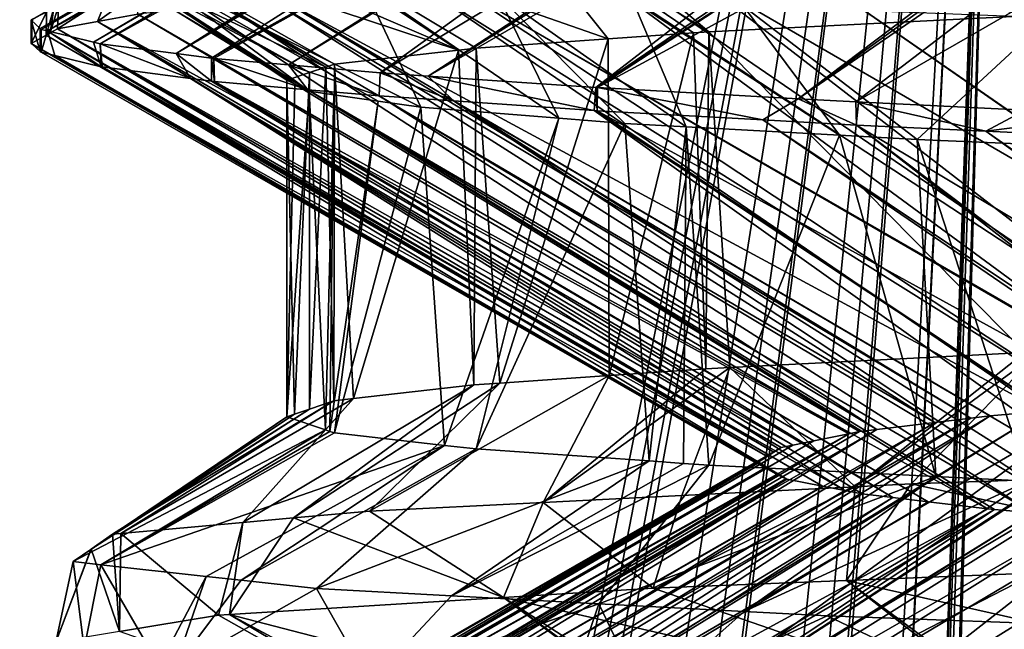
# Model space of a CAD drawing. Extents: x 0 to 200, y 18 to 95.
# Tile 385 of 491: x 164.48 to 166.59, y 62.66 to 63.97. Entities that reach past the tile are written whole.
import ezdxf

# ---------------------------------------------------------------- set-up
doc = ezdxf.new("R2010")
doc.units = 0

msp = doc.modelspace()

# ---------------------------------------------------------------- linework, layer by layer
for points in [[(163.973587, 67.22702, 35.617851), (166.630402, 67.22702, 33.419941), (164.112213, 53.783276, 35.475208)], [(166.630402, 67.22702, 58.580059), (163.973587, 67.22702, 56.382149), (163.976379, 54.025875, 56.380283)], [(166.630402, 67.22702, 58.580059), (163.976379, 54.025875, 56.380283), (164.042648, 53.911434, 56.453667)], [(166.630402, 67.22702, 58.580059), (164.042648, 53.911434, 56.453667), (164.41655, 53.176067, 56.815346)], [(164.112213, 53.783276, 35.475208), (166.630402, 67.22702, 33.419941), (164.147827, 53.712532, 35.441036)], [(164.147827, 53.712532, 35.441036), (166.630402, 67.22702, 33.419941), (164.587189, 52.83997, 35.019547)], [(166.630402, 67.22702, 58.580059), (164.41655, 53.176067, 56.815346), (164.587357, 52.840126, 56.980572)], [(164.587189, 52.83997, 35.019547), (166.630402, 67.22702, 33.419941), (164.726852, 52.562599, 34.885563)], [(166.630402, 67.22702, 58.580059), (164.587357, 52.840126, 56.980572), (164.709015, 52.600861, 57.098251)], [(166.630402, 67.22702, 58.580059), (164.709015, 52.600861, 57.098251), (165.202286, 51.416218, 57.523258)], [(164.726852, 52.562599, 34.885563), (166.630402, 67.22702, 33.419941), (165.046982, 51.787502, 34.610683)], [(165.046982, 51.787502, 34.610683), (166.630402, 67.22702, 33.419941), (165.33699, 51.085342, 34.361671)], [(166.630402, 67.22702, 58.580059), (165.202286, 51.416218, 57.523258), (165.316116, 51.142853, 57.62133)], [(166.630402, 67.22702, 58.580059), (165.316116, 51.142853, 57.62133), (165.737183, 49.76878, 57.952652)], [(165.33699, 51.085342, 34.361671), (166.630402, 67.22702, 33.419941), (165.666641, 50.003578, 34.10268)], [(165.666641, 50.003578, 34.10268), (166.630402, 67.22702, 33.419941), (165.733704, 49.783482, 34.049988)], [(165.733704, 49.783482, 34.049988), (166.630402, 67.22702, 33.419941), (165.978714, 48.472103, 33.868004)], [(166.630402, 67.22702, 58.580059), (165.737183, 49.76878, 57.952652), (165.972275, 48.522724, 58.127316)], [(166.630402, 67.22702, 58.580059), (165.972275, 48.522724, 58.127316), (166.008438, 47.953285, 58.153435)], [(165.978714, 48.472103, 33.868004), (166.630402, 67.22702, 33.419941), (165.990051, 48.293362, 33.859814)], [(165.990051, 48.293362, 33.859814), (166.630402, 67.22702, 33.419941), (166.046906, 47.396919, 33.81876)], [(166.630402, 67.22702, 58.580059), (166.008438, 47.953285, 58.153435), (166.055557, 47.210915, 58.187492)], [(166.046906, 47.396919, 33.81876), (166.630402, 67.22702, 33.419941), (166.055511, 47.261219, 33.812542)], [(166.055511, 47.261219, 33.812542), (166.630402, 67.22702, 33.419941), (166.630402, 22.227015, 33.419941)], [(166.630402, 67.22702, 58.580059), (166.055557, 47.210915, 58.187492), (166.630402, 22.227015, 58.580059)], [(164.503113, 63.96917, 46.05801), (166.064987, 64.869255, 46.049557), (164.5, 63.967541, 46)], [(166.064987, 64.869255, 46.049557), (166.088623, 64.848686, 45.439514), (164.5, 63.967541, 46)], [(164.5, 63.967541, 46), (166.088623, 64.848686, 45.439514), (164.519608, 63.949631, 45.393703)], [(164.519608, 63.949631, 45.393703), (166.088623, 64.848686, 45.439514), (164.521744, 63.947666, 45.327229)], [(166.088623, 64.848686, 45.439514), (166.092819, 64.845032, 45.331261), (164.521744, 63.947666, 45.327229)], [(164.521744, 63.947666, 45.327229), (166.092819, 64.845032, 45.331261), (164.535309, 63.944355, 45.212238)], [(166.092819, 64.845032, 45.331261), (166.099457, 64.839249, 45.159748), (164.535309, 63.944355, 45.212238)], [(166.099457, 64.839249, 45.159748), (166.166946, 64.824387, 44.723915), (164.535309, 63.944355, 45.212238)], [(164.535309, 63.944355, 45.212238), (166.166946, 64.824387, 44.723915), (164.63446, 63.920147, 44.371189)], [(166.166946, 64.824387, 44.723915), (166.183105, 64.820824, 44.61945), (164.63446, 63.920147, 44.371189)], [(164.63446, 63.920147, 44.371189), (166.183105, 64.820824, 44.61945), (164.648895, 63.916622, 44.24868)], [(166.183105, 64.820824, 44.61945), (166.253326, 64.805351, 44.165977), (164.648895, 63.916622, 44.24868)], [(164.648895, 63.916622, 44.24868), (166.253326, 64.805351, 44.165977), (164.812042, 63.895691, 43.534859)], [(166.253326, 64.805351, 44.165977), (166.295746, 64.79998, 44.012287), (164.812042, 63.895691, 43.534859)], [(166.295746, 64.79998, 44.012287), (166.324371, 64.796356, 43.90863), (164.812042, 63.895691, 43.534859)], [(164.812042, 63.895691, 43.534859), (166.324371, 64.796356, 43.90863), (164.887573, 63.885998, 43.204376)], [(166.324371, 64.796356, 43.90863), (166.48851, 64.775566, 43.314095), (164.887573, 63.885998, 43.204376)], [(164.887573, 63.885998, 43.204376), (166.48851, 64.775566, 43.314095), (164.892807, 63.885326, 43.181427)], [(164.892807, 63.885326, 43.181427), (166.48851, 64.775566, 43.314095), (165.053253, 63.871235, 42.715153)], [(166.48851, 64.775566, 43.314095), (166.517654, 64.771881, 43.208553), (165.053253, 63.871235, 42.715153)], [(166.517654, 64.771881, 43.208553), (166.521667, 64.77137, 43.194038), (165.053253, 63.871235, 42.715153)], [(165.053253, 63.871235, 42.715153), (166.521667, 64.77137, 43.194038), (165.249985, 63.853954, 42.143391)], [(166.521667, 64.77137, 43.194038), (166.745346, 64.751259, 42.640816), (165.249985, 63.853954, 42.143391)], [(165.249985, 63.853954, 42.143391), (166.745346, 64.751259, 42.640816), (165.353775, 63.846947, 41.921124)], [(166.745346, 64.751259, 42.640816), (166.786453, 64.747566, 42.539165), (165.353775, 63.846947, 41.921124)], [(166.786453, 64.747566, 42.539165), (166.898209, 64.737518, 42.262768), (165.353775, 63.846947, 41.921124)], [(165.353775, 63.846947, 41.921124), (166.898209, 64.737518, 42.262768), (165.713623, 63.822651, 41.150864)], [(166.898209, 64.737518, 42.262768), (167.047302, 64.726952, 41.98708), (165.713623, 63.822651, 41.150864)], [(167.047302, 64.726952, 41.98708), (167.099518, 64.723251, 41.890526), (165.713623, 63.822651, 41.150864)], [(165.713623, 63.822651, 41.150864), (167.099518, 64.723251, 41.890526), (165.717056, 63.82246, 41.145149)], [(167.099518, 64.723251, 41.890526), (167.348816, 64.705589, 41.429527), (165.717056, 63.82246, 41.145149)], [(165.717056, 63.82246, 41.145149), (167.348816, 64.705589, 41.429527), (166.148682, 63.798542, 40.428158)], [(167.348816, 64.705589, 41.429527), (167.398514, 64.70266, 41.358143), (166.148682, 63.798542, 40.428158)], [(167.398514, 64.70266, 41.358143), (167.458298, 64.699135, 41.272274), (166.148682, 63.798542, 40.428158)], [(166.148682, 63.798542, 40.428158), (167.458298, 64.699135, 41.272274), (166.272552, 63.791676, 40.222378)], [(167.458298, 64.699135, 41.272274), (167.810486, 64.67836, 40.766434), (166.272552, 63.791676, 40.222378)], [(166.272552, 63.791676, 40.222378), (167.810486, 64.67836, 40.766434), (166.636505, 63.774441, 39.741608)], [(165.499649, 64.228546, 50.214439), (165.608658, 64.236259, 50.526142), (165.956329, 63.942089, 50.105122)], [(165.608658, 64.236259, 50.526142), (166.637482, 63.976467, 51.331367), (165.956329, 63.942089, 50.105122)], [(164.981323, 64.191872, 48.732319), (165.499649, 64.228546, 50.214439), (165.739944, 63.927124, 49.534016)], [(165.499649, 64.228546, 50.214439), (165.923752, 63.939838, 50.01915), (165.739944, 63.927124, 49.534016)], [(165.499649, 64.228546, 50.214439), (165.956329, 63.942089, 50.105122), (165.923752, 63.939838, 50.01915)], [(164.653961, 64.155304, 47.208359), (164.779236, 64.177574, 48.154453), (165.418732, 63.903233, 48.615089)], [(164.779236, 64.177574, 48.154453), (164.981323, 64.191872, 48.732319), (165.418732, 63.903233, 48.615089)], [(164.981323, 64.191872, 48.732319), (165.456345, 63.907509, 48.785465), (165.418732, 63.903233, 48.615089)], [(164.981323, 64.191872, 48.732319), (165.739944, 63.927124, 49.534016), (165.456345, 63.907509, 48.785465)], [(164.566315, 64.139725, 46.546535), (164.653961, 64.155304, 47.208359), (165.133591, 63.866657, 47.152447)], [(164.653961, 64.155304, 47.208359), (165.152054, 63.87291, 47.407032), (165.133591, 63.866657, 47.152447)], [(164.653961, 64.155304, 47.208359), (165.418732, 63.903233, 48.615089), (165.152054, 63.87291, 47.407032)], [(164.628082, 64.118729, 45.649105), (164.566315, 64.139725, 46.546535), (165.098526, 63.854778, 46.66909)], [(164.566315, 64.139725, 46.546535), (165.133591, 63.866657, 47.152447), (165.098526, 63.854778, 46.66909)], [(164.628082, 64.118729, 45.649105), (165.066666, 63.830051, 45.662075), (165.097351, 63.8148, 45.040138)], [(164.73584, 64.082092, 44.083313), (164.628082, 64.118729, 45.649105), (165.097351, 63.8148, 45.040138)], [(164.628082, 64.118729, 45.649105), (165.049988, 63.838341, 46), (165.066666, 63.830051, 45.662075)], [(164.628082, 64.118729, 45.649105), (165.098526, 63.854778, 46.66909), (165.049988, 63.838341, 46)], [(166.633606, 64.110359, 52.263393), (166.514603, 64.105011, 52.118961), (167.634186, 63.196507, 50.983791)], [(166.514603, 64.105011, 52.118961), (166.149658, 64.08606, 51.565876), (167.449417, 63.185921, 50.72971)], [(167.634186, 63.196507, 50.983791), (166.514603, 64.105011, 52.118961), (167.449417, 63.185921, 50.72971)], [(164.73584, 64.082092, 44.083313), (165.150864, 63.807095, 44.730385), (165.24588, 63.793419, 44.180386)], [(164.736053, 64.082016, 44.080204), (164.73584, 64.082092, 44.083313), (165.24588, 63.793419, 44.180386)], [(164.73584, 64.082092, 44.083313), (165.097351, 63.8148, 45.040138), (165.150864, 63.807095, 44.730385)], [(164.736053, 64.082016, 44.080204), (165.24588, 63.793419, 44.180386), (165.337646, 63.780205, 43.64912)], [(165.213074, 64.045464, 42.589596), (164.736053, 64.082016, 44.080204), (165.337646, 63.780205, 43.64912)], [(165.911758, 64.0737, 51.205315), (165.772095, 64.064995, 50.934769), (167.093185, 63.161507, 50.099258)], [(166.149658, 64.08606, 51.565876), (165.911758, 64.0737, 51.205315), (167.445847, 63.185715, 50.724785)], [(167.445847, 63.185715, 50.724785), (165.911758, 64.0737, 51.205315), (167.093185, 63.161507, 50.099258)], [(167.449417, 63.185921, 50.72971), (166.149658, 64.08606, 51.565876), (167.445847, 63.185715, 50.724785)], [(165.213074, 64.045464, 42.589596), (165.337646, 63.780205, 43.64912), (165.634445, 63.756798, 42.74131)], [(165.502365, 64.0233, 41.685604), (165.213074, 64.045464, 42.589596), (165.634445, 63.756798, 42.74131)], [(165.718536, 64.061653, 50.831024), (165.411194, 64.042496, 50.235703), (166.956284, 63.152111, 49.856426)], [(165.772095, 64.064995, 50.934769), (165.718536, 64.061653, 50.831024), (167.093185, 63.161507, 50.099258)], [(167.093185, 63.161507, 50.099258), (165.718536, 64.061653, 50.831024), (166.956284, 63.152111, 49.856426)], [(164.729523, 63.980022, 48.163433), (164.73291, 64.029663, 48.179531), (164.64299, 63.964336, 47.621933)], [(164.73291, 64.029663, 48.179531), (164.663651, 64.017151, 47.747776), (164.64299, 63.964336, 47.621933)], [(165.344772, 64.037254, 50.064823), (165.036728, 64.012939, 49.272404), (166.675766, 63.127808, 49.192123)], [(165.411194, 64.042496, 50.235703), (165.344772, 64.037254, 50.064823), (166.782669, 63.137108, 49.446526)], [(166.782669, 63.137108, 49.446526), (165.344772, 64.037254, 50.064823), (166.675766, 63.127808, 49.192123)], [(166.951004, 63.151752, 49.847054), (165.411194, 64.042496, 50.235703), (166.782669, 63.137108, 49.446526)], [(166.956284, 63.152111, 49.856426), (165.411194, 64.042496, 50.235703), (166.951004, 63.151752, 49.847054)], [(164.64299, 63.964336, 47.621933), (164.663651, 64.017151, 47.747776), (164.557083, 63.948769, 47.084377)], [(164.663651, 64.017151, 47.747776), (164.559021, 63.998272, 47.095673), (164.557083, 63.948769, 47.084377)], [(165.016235, 64.011322, 49.219688), (164.914307, 64.000191, 48.844154), (166.4422, 63.103508, 48.511219)], [(165.036728, 64.012939, 49.272404), (165.016235, 64.011322, 49.219688), (166.519257, 63.112801, 48.775928)], [(166.519257, 63.112801, 48.775928), (165.016235, 64.011322, 49.219688), (166.4422, 63.103508, 48.511219)], [(166.560715, 63.117798, 48.918369), (165.036728, 64.012939, 49.272404), (166.519257, 63.112801, 48.775928)], [(166.675766, 63.127808, 49.192123), (165.036728, 64.012939, 49.272404), (166.560715, 63.117798, 48.918369)], [(165.793106, 64.008888, 41.140564), (165.502365, 64.0233, 41.685604), (165.908142, 63.738346, 42.04187)], [(165.502365, 64.0233, 41.685604), (165.776306, 63.745609, 42.307381), (165.908142, 63.738346, 42.04187)], [(165.502365, 64.0233, 41.685604), (165.634445, 63.756798, 42.74131), (165.776306, 63.745609, 42.307381)], [(165.793106, 64.008888, 41.140564), (165.908142, 63.738346, 42.04187), (166.237091, 63.720219, 41.379387)], [(166.031021, 63.997097, 40.694519), (165.793106, 64.008888, 41.140564), (166.237091, 63.720219, 41.379387)], [(164.532486, 63.935314, 46.617157), (164.533234, 63.984848, 46.617111), (164.5, 63.917542, 46)], [(164.533234, 63.984848, 46.617111), (164.503113, 63.96917, 46.05801), (164.5, 63.917542, 46)], [(164.541046, 63.939999, 46.779812), (164.548843, 63.99297, 46.9067), (164.532486, 63.935314, 46.617157)], [(164.548843, 63.99297, 46.9067), (164.533234, 63.984848, 46.617111), (164.532486, 63.935314, 46.617157)], [(164.557083, 63.948769, 47.084377), (164.559021, 63.998272, 47.095673), (164.541046, 63.939999, 46.779812)], [(164.559021, 63.998272, 47.095673), (164.548843, 63.99297, 46.9067), (164.541046, 63.939999, 46.779812)], [(164.808365, 63.988628, 48.453892), (164.729523, 63.980022, 48.163433), (166.280319, 63.083988, 47.955067)], [(164.914307, 64.000191, 48.844154), (164.808365, 63.988628, 48.453892), (166.317612, 63.088486, 48.083183)], [(166.317612, 63.088486, 48.083183), (164.808365, 63.988628, 48.453892), (166.280319, 63.083988, 47.955067)], [(166.4422, 63.103508, 48.511219), (164.914307, 64.000191, 48.844154), (166.317612, 63.088486, 48.083183)], [(166.031021, 63.997097, 40.694519), (166.237091, 63.720219, 41.379387), (166.404099, 63.711018, 41.043045)], [(166.687485, 63.972305, 39.859688), (166.031021, 63.997097, 40.694519), (166.404099, 63.711018, 41.043045)], [(164.503113, 63.96917, 46.05801), (164.5, 63.967541, 46), (164.5, 63.917542, 46)], [(164.5, 63.967541, 46), (164.519608, 63.949631, 45.393703), (164.519806, 63.900196, 45.393696)], [(164.502258, 63.915554, 45.930557), (164.5, 63.967541, 46), (164.519806, 63.900196, 45.393696)], [(164.5, 63.917542, 46), (164.5, 63.967541, 46), (164.502258, 63.915554, 45.930557)], [(164.64299, 63.964336, 47.621933), (164.557083, 63.948769, 47.084377), (166.136948, 63.055065, 47.109074)], [(164.729523, 63.980022, 48.163433), (164.64299, 63.964336, 47.621933), (166.257034, 63.079288, 47.817646)], [(166.18219, 63.06419, 47.376007), (164.64299, 63.964336, 47.621933), (166.136948, 63.055065, 47.109074)], [(166.257034, 63.079288, 47.817646), (164.64299, 63.964336, 47.621933), (166.18219, 63.06419, 47.376007)], [(166.280319, 63.083988, 47.955067), (164.729523, 63.980022, 48.163433), (166.257034, 63.079288, 47.817646)], [(165.956329, 63.942089, 50.105122), (166.637482, 63.976467, 51.331367), (166.635834, 63.253735, 51.329964)], [(166.687485, 63.972305, 39.859688), (166.404099, 63.711018, 41.043045), (167.040451, 63.683628, 40.124348)], [(164.519608, 63.949631, 45.393703), (164.521744, 63.947666, 45.327229), (164.521957, 63.898312, 45.327766)], [(164.519806, 63.900196, 45.393696), (164.519608, 63.949631, 45.393703), (164.521957, 63.898312, 45.327766)], [(164.521744, 63.947666, 45.327229), (164.535309, 63.944355, 45.212238), (164.521957, 63.898312, 45.327766)], [(164.521957, 63.898312, 45.327766), (164.535309, 63.944355, 45.212238), (164.551147, 63.891239, 45.082253)], [(164.541046, 63.939999, 46.779812), (164.532486, 63.935314, 46.617157), (166.081802, 63.030602, 46.386078)], [(164.535309, 63.944355, 45.212238), (164.63446, 63.920147, 44.371189), (164.650909, 63.867077, 44.243298)], [(164.551147, 63.891239, 45.082253), (164.535309, 63.944355, 45.212238), (164.650909, 63.867077, 44.243298)], [(164.557083, 63.948769, 47.084377), (164.541046, 63.939999, 46.779812), (166.096252, 63.039902, 46.661652)], [(166.096252, 63.039902, 46.661652), (164.541046, 63.939999, 46.779812), (166.081802, 63.030602, 46.386078)], [(166.111969, 63.05003, 46.961685), (164.557083, 63.948769, 47.084377), (166.096252, 63.039902, 46.661652)], [(166.136948, 63.055065, 47.109074), (164.557083, 63.948769, 47.084377), (166.111969, 63.05003, 46.961685)], [(165.739944, 63.927124, 49.534016), (165.923752, 63.939838, 50.01915), (165.742249, 63.204437, 49.53323)], [(165.923752, 63.939838, 50.01915), (165.950027, 63.218922, 50.086639), (165.742249, 63.204437, 49.53323)], [(165.923752, 63.939838, 50.01915), (165.956329, 63.942089, 50.105122), (165.950027, 63.218922, 50.086639)], [(165.956329, 63.942089, 50.105122), (166.00145, 63.221535, 50.179882), (165.950027, 63.218922, 50.086639)], [(165.956329, 63.942089, 50.105122), (166.635834, 63.253735, 51.329964), (166.00145, 63.221535, 50.179882)], [(164.532486, 63.935314, 46.617157), (164.5, 63.917542, 46), (166.081802, 63.030602, 46.386078)], [(164.63446, 63.920147, 44.371189), (164.648895, 63.916622, 44.24868), (164.650909, 63.867077, 44.243298)], [(165.456345, 63.907509, 48.785465), (165.739944, 63.927124, 49.534016), (165.507462, 63.188068, 48.907825)], [(165.739944, 63.927124, 49.534016), (165.742249, 63.204437, 49.53323), (165.507462, 63.188068, 48.907825)], [(166.081802, 63.030602, 46.386078), (164.5, 63.917542, 46), (166.05925, 63.016071, 45.955631)], [(164.5, 63.917542, 46), (164.502258, 63.915554, 45.930557), (166.05925, 63.016071, 45.955631)], [(166.06015, 63.015579, 45.941063), (164.502258, 63.915554, 45.930557), (166.077591, 63.006134, 45.661232)], [(164.502258, 63.915554, 45.930557), (164.519806, 63.900196, 45.393696), (166.077591, 63.006134, 45.661232)], [(166.05925, 63.016071, 45.955631), (164.502258, 63.915554, 45.930557), (166.06015, 63.015579, 45.941063)], [(164.519806, 63.900196, 45.393696), (164.521957, 63.898312, 45.327766), (166.077591, 63.006134, 45.661232)], [(164.521957, 63.898312, 45.327766), (164.551147, 63.891239, 45.082253), (166.105042, 62.991261, 45.220837)], [(166.077591, 63.006134, 45.661232), (164.521957, 63.898312, 45.327766), (166.105042, 62.991261, 45.220837)], [(164.648895, 63.916622, 44.24868), (164.812042, 63.895691, 43.534859), (164.842834, 63.842411, 43.40255)], [(164.652847, 63.866829, 44.234783), (164.648895, 63.916622, 44.24868), (164.842834, 63.842411, 43.40255)], [(164.650909, 63.867077, 44.243298), (164.648895, 63.916622, 44.24868), (164.652847, 63.866829, 44.234783)], [(165.152054, 63.87291, 47.407032), (165.418732, 63.903233, 48.615089), (165.192642, 63.154606, 47.580502)], [(165.418732, 63.903233, 48.615089), (165.451645, 63.184181, 48.759148), (165.192642, 63.154606, 47.580502)], [(165.418732, 63.903233, 48.615089), (165.456345, 63.907509, 48.785465), (165.451645, 63.184181, 48.759148)], [(165.456345, 63.907509, 48.785465), (165.507462, 63.188068, 48.907825), (165.451645, 63.184181, 48.759148)], [(164.551147, 63.891239, 45.082253), (164.650909, 63.867077, 44.243298), (166.123962, 62.981819, 44.941341)], [(166.121643, 62.982269, 44.954483), (164.551147, 63.891239, 45.082253), (166.123962, 62.981819, 44.941341)], [(166.105042, 62.991261, 45.220837), (164.551147, 63.891239, 45.082253), (166.121643, 62.982269, 44.954483)], [(164.812042, 63.895691, 43.534859), (164.887573, 63.885998, 43.204376), (164.888046, 63.836605, 43.204468)], [(164.842834, 63.842411, 43.40255), (164.812042, 63.895691, 43.534859), (164.888046, 63.836605, 43.204468)], [(164.887573, 63.885998, 43.204376), (164.892807, 63.885326, 43.181427), (164.893951, 63.835846, 43.178574)], [(164.888046, 63.836605, 43.204468), (164.887573, 63.885998, 43.204376), (164.893951, 63.835846, 43.178574)], [(164.892807, 63.885326, 43.181427), (165.053253, 63.871235, 42.715153), (165.095032, 63.818123, 42.592529)], [(164.893951, 63.835846, 43.178574), (164.892807, 63.885326, 43.181427), (165.095032, 63.818123, 42.592529)], [(164.650909, 63.867077, 44.243298), (164.652847, 63.866829, 44.234783), (166.200867, 62.966854, 44.504063)], [(166.123962, 62.981819, 44.941341), (164.650909, 63.867077, 44.243298), (166.200867, 62.966854, 44.504063)], [(164.652847, 63.866829, 44.234783), (164.842834, 63.842411, 43.40255), (166.248932, 62.9575, 44.230728)], [(166.200867, 62.966854, 44.504063), (164.652847, 63.866829, 44.234783), (166.248932, 62.9575, 44.230728)], [(165.049988, 63.838341, 46), (165.098526, 63.854778, 46.66909), (165.066208, 63.121174, 46.223309)], [(165.053253, 63.871235, 42.715153), (165.249985, 63.853954, 42.143391), (165.248383, 63.804607, 42.145573)], [(165.095032, 63.818123, 42.592529), (165.053253, 63.871235, 42.715153), (165.248383, 63.804607, 42.145573)], [(165.098526, 63.854778, 46.66909), (165.098557, 63.132122, 46.669086), (165.066208, 63.121174, 46.223309)], [(165.098526, 63.854778, 46.66909), (165.133591, 63.866657, 47.152447), (165.098557, 63.132122, 46.669086)], [(165.133591, 63.866657, 47.152447), (165.15094, 63.149845, 47.390705), (165.098557, 63.132122, 46.669086)], [(165.133591, 63.866657, 47.152447), (165.152054, 63.87291, 47.407032), (165.15094, 63.149845, 47.390705)], [(165.152054, 63.87291, 47.407032), (165.192642, 63.154606, 47.580502), (165.15094, 63.149845, 47.390705)], [(164.842834, 63.842411, 43.40255), (164.888046, 63.836605, 43.204468), (166.351883, 62.942444, 43.796795)], [(166.285706, 62.950344, 44.021633), (164.842834, 63.842411, 43.40255), (166.351883, 62.942444, 43.796795)], [(166.248932, 62.9575, 44.230728), (164.842834, 63.842411, 43.40255), (166.285706, 62.950344, 44.021633)], [(164.888046, 63.836605, 43.204468), (164.893951, 63.835846, 43.178574), (166.427826, 62.933376, 43.538738)], [(166.351883, 62.942444, 43.796795), (164.888046, 63.836605, 43.204468), (166.427826, 62.933376, 43.538738)], [(164.893951, 63.835846, 43.178574), (165.095032, 63.818123, 42.592529), (166.55542, 62.918148, 43.105213)], [(166.427826, 62.933376, 43.538738), (164.893951, 63.835846, 43.178574), (166.55542, 62.918148, 43.105213)], [(165.049988, 63.838341, 46), (165.066208, 63.121174, 46.223309), (165.049988, 63.115688, 46)], [(165.066666, 63.830051, 45.662075), (165.049988, 63.838341, 46), (165.049988, 63.115688, 46)], [(165.248383, 63.804607, 42.145573), (165.249985, 63.853954, 42.143391), (165.4077, 63.793835, 41.80415)], [(165.249985, 63.853954, 42.143391), (165.353775, 63.846947, 41.921124), (165.4077, 63.793835, 41.80415)], [(165.353775, 63.846947, 41.921124), (165.713623, 63.822651, 41.150864), (165.710175, 63.773376, 41.155903)], [(165.4077, 63.793835, 41.80415), (165.353775, 63.846947, 41.921124), (165.710175, 63.773376, 41.155903)], [(165.097351, 63.8148, 45.040138), (165.066666, 63.830051, 45.662075), (165.049988, 63.115688, 46)], [(165.097351, 63.8148, 45.040138), (165.049988, 63.115688, 46), (165.132538, 63.087727, 44.862)], [(166.570221, 62.916382, 43.054939), (165.095032, 63.818123, 42.592529), (166.652573, 62.909267, 42.860611)], [(165.095032, 63.818123, 42.592529), (165.248383, 63.804607, 42.145573), (166.652573, 62.909267, 42.860611)], [(166.55542, 62.918148, 43.105213), (165.095032, 63.818123, 42.592529), (166.570221, 62.916382, 43.054939)], [(165.150864, 63.807095, 44.730385), (165.097351, 63.8148, 45.040138), (165.132538, 63.087727, 44.862)], [(165.710175, 63.773376, 41.155903), (165.713623, 63.822651, 41.150864), (165.716782, 63.77301, 41.144958)], [(165.713623, 63.822651, 41.150864), (165.717056, 63.82246, 41.145149), (165.716782, 63.77301, 41.144958)], [(165.716782, 63.77301, 41.144958), (165.717056, 63.82246, 41.145149), (166.07225, 63.753326, 40.555523)], [(165.717056, 63.82246, 41.145149), (166.148682, 63.798542, 40.428158), (166.07225, 63.753326, 40.555523)], [(165.150864, 63.807095, 44.730385), (165.132538, 63.087727, 44.862), (165.142258, 63.084435, 44.728012)], [(165.24588, 63.793419, 44.180386), (165.150864, 63.807095, 44.730385), (165.142258, 63.084435, 44.728012)], [(165.24588, 63.793419, 44.180386), (165.142258, 63.084435, 44.728012), (165.152054, 63.08112, 44.592968)], [(165.337646, 63.780205, 43.64912), (165.24588, 63.793419, 44.180386), (165.152054, 63.08112, 44.592968)], [(166.652573, 62.909267, 42.860611), (165.248383, 63.804607, 42.145573), (166.761429, 62.899868, 42.603786)], [(165.248383, 63.804607, 42.145573), (165.4077, 63.793835, 41.80415), (166.761429, 62.899868, 42.603786)], [(166.831039, 62.893856, 42.439529), (165.4077, 63.793835, 41.80415), (166.961716, 62.882568, 42.131172)], [(165.4077, 63.793835, 41.80415), (165.710175, 63.773376, 41.155903), (166.961716, 62.882568, 42.131172)], [(166.761429, 62.899868, 42.603786), (165.4077, 63.793835, 41.80415), (166.831039, 62.893856, 42.439529)], [(166.07225, 63.753326, 40.555523), (166.148682, 63.798542, 40.428158), (166.27417, 63.742142, 40.220695)], [(166.148682, 63.798542, 40.428158), (166.272552, 63.791676, 40.222378), (166.27417, 63.742142, 40.220695)], [(166.272552, 63.791676, 40.222378), (166.636505, 63.774441, 39.741608), (166.551529, 63.729015, 39.854904)], [(166.27417, 63.742142, 40.220695), (166.272552, 63.791676, 40.222378), (166.551529, 63.729015, 39.854904)], [(165.337646, 63.780205, 43.64912), (165.152054, 63.08112, 44.592968), (165.388351, 63.054253, 43.522564)], [(165.634445, 63.756798, 42.74131), (165.337646, 63.780205, 43.64912), (165.388351, 63.054253, 43.522564)], [(166.961716, 62.882568, 42.131172), (165.710175, 63.773376, 41.155903), (167.066742, 62.875393, 41.946083)], [(165.710175, 63.773376, 41.155903), (165.716782, 63.77301, 41.144958), (167.066742, 62.875393, 41.946083)], [(167.066742, 62.875393, 41.946083), (165.716782, 63.77301, 41.144958), (167.389557, 62.853348, 41.377136)], [(165.716782, 63.77301, 41.144958), (166.07225, 63.753326, 40.555523), (167.389557, 62.853348, 41.377136)], [(166.636505, 63.774441, 39.741608), (166.834839, 63.765045, 39.479599), (166.551529, 63.729015, 39.854904)], [(165.634445, 63.756798, 42.74131), (165.388351, 63.054253, 43.522564), (165.456345, 63.046524, 43.214535)], [(165.776306, 63.745609, 42.307381), (165.634445, 63.756798, 42.74131), (165.456345, 63.046524, 43.214535)], [(167.389557, 62.853348, 41.377136), (166.07225, 63.753326, 40.555523), (167.425323, 62.850903, 41.314114)], [(166.07225, 63.753326, 40.555523), (166.27417, 63.742142, 40.220695), (167.425323, 62.850903, 41.314114)], [(166.551529, 63.729015, 39.854904), (166.834839, 63.765045, 39.479599), (166.934021, 63.710911, 39.35046)], [(165.776306, 63.745609, 42.307381), (165.456345, 63.046524, 43.214535), (165.828568, 63.020779, 42.232151)], [(165.908142, 63.738346, 42.04187), (165.776306, 63.745609, 42.307381), (165.828568, 63.020779, 42.232151)], [(165.908142, 63.738346, 42.04187), (165.828568, 63.020779, 42.232151), (165.902191, 63.015686, 42.03783)], [(165.908142, 63.738346, 42.04187), (165.902191, 63.015686, 42.03783), (165.956497, 63.011929, 41.894489)], [(166.237091, 63.720219, 41.379387), (165.908142, 63.738346, 42.04187), (165.956497, 63.011929, 41.894489)], [(167.458771, 62.848621, 41.255169), (166.27417, 63.742142, 40.220695), (167.801956, 62.829033, 40.786182)], [(166.27417, 63.742142, 40.220695), (166.551529, 63.729015, 39.854904), (167.801956, 62.829033, 40.786182)], [(167.425323, 62.850903, 41.314114), (166.27417, 63.742142, 40.220695), (167.458771, 62.848621, 41.255169)], [(167.801956, 62.829033, 40.786182), (166.551529, 63.729015, 39.854904), (167.843674, 62.826653, 40.729164)], [(166.551529, 63.729015, 39.854904), (166.934021, 63.710911, 39.35046), (167.843674, 62.826653, 40.729164)], [(166.237091, 63.720219, 41.379387), (165.956497, 63.011929, 41.894489), (166.444, 62.987328, 41.016983)], [(166.404099, 63.711018, 41.043045), (166.237091, 63.720219, 41.379387), (166.444, 62.987328, 41.016983)], [(167.040451, 63.683628, 40.124348), (166.404099, 63.711018, 41.043045), (166.642029, 62.977337, 40.660503)], [(166.404099, 63.711018, 41.043045), (166.444, 62.987328, 41.016983), (166.642029, 62.977337, 40.660503)], [(166.00145, 63.221535, 50.179882), (166.635834, 63.253735, 51.329964), (166.270844, 62.965401, 51.636173)], [(166.635834, 63.253735, 51.329964), (166.667023, 63.254997, 51.370876), (166.270844, 62.965401, 51.636173)], [(166.667023, 63.254997, 51.370876), (166.391525, 62.971436, 51.864697), (166.270844, 62.965401, 51.636173)], [(166.667023, 63.254997, 51.370876), (167.176285, 62.998825, 52.736465), (166.391525, 62.971436, 51.864697)], [(166.00145, 63.221535, 50.179882), (165.898254, 62.94677, 50.930676), (165.600876, 62.9319, 50.36758)], [(165.950027, 63.218922, 50.086639), (166.00145, 63.221535, 50.179882), (165.600876, 62.9319, 50.36758)], [(166.00145, 63.221535, 50.179882), (166.270844, 62.965401, 51.636173), (165.898254, 62.94677, 50.930676)], [(165.507462, 63.188068, 48.907825), (165.742249, 63.204437, 49.53323), (165.227005, 62.913204, 49.659664)], [(165.742249, 63.204437, 49.53323), (165.600876, 62.9319, 50.36758), (165.227005, 62.913204, 49.659664)], [(165.742249, 63.204437, 49.53323), (165.950027, 63.218922, 50.086639), (165.600876, 62.9319, 50.36758)], [(166.843796, 62.319931, 52.541111), (167.873596, 63.210228, 51.313026), (166.352539, 62.296253, 51.875229)], [(167.873596, 63.210228, 51.313026), (167.634186, 63.196507, 50.983791), (166.352539, 62.296253, 51.875229)], [(165.192642, 63.154606, 47.580502), (165.451645, 63.184181, 48.759148), (164.954819, 62.888645, 48.642403)], [(165.451645, 63.184181, 48.759148), (165.06369, 62.898468, 49.04932), (164.954819, 62.888645, 48.642403)], [(165.451645, 63.184181, 48.759148), (165.507462, 63.188068, 48.907825), (165.06369, 62.898468, 49.04932)], [(165.507462, 63.188068, 48.907825), (165.227005, 62.913204, 49.659664), (165.06369, 62.898468, 49.04932)], [(167.445847, 63.185715, 50.724785), (167.093185, 63.161507, 50.099258), (165.644684, 62.257393, 50.717678)], [(165.986313, 62.276791, 51.303242), (167.445847, 63.185715, 50.724785), (165.644684, 62.257393, 50.717678)], [(166.197159, 62.288761, 51.664623), (167.445847, 63.185715, 50.724785), (165.986313, 62.276791, 51.303242)], [(167.449417, 63.185921, 50.72971), (167.445847, 63.185715, 50.724785), (166.197159, 62.288761, 51.664623)], [(166.352539, 62.296253, 51.875229), (167.449417, 63.185921, 50.72971), (166.197159, 62.288761, 51.664623)], [(167.634186, 63.196507, 50.983791), (167.449417, 63.185921, 50.72971), (166.352539, 62.296253, 51.875229)], [(167.093185, 63.161507, 50.099258), (166.956284, 63.152111, 49.856426), (165.565247, 62.251846, 50.540714)], [(165.644684, 62.257393, 50.717678), (167.093185, 63.161507, 50.099258), (165.565247, 62.251846, 50.540714)], [(165.098557, 63.132122, 46.669086), (165.15094, 63.149845, 47.390705), (164.675049, 62.8634, 47.596859)], [(165.15094, 63.149845, 47.390705), (164.692688, 62.86499, 47.662746), (164.675049, 62.8634, 47.596859)], [(165.15094, 63.149845, 47.390705), (165.192642, 63.154606, 47.580502), (164.692688, 62.86499, 47.662746)], [(165.192642, 63.154606, 47.580502), (164.954819, 62.888645, 48.642403), (164.692688, 62.86499, 47.662746)], [(165.565247, 62.251846, 50.540714), (166.782669, 63.137108, 49.446526), (165.21727, 62.227539, 49.765415)], [(166.782669, 63.137108, 49.446526), (166.675766, 63.127808, 49.192123), (165.21727, 62.227539, 49.765415)], [(166.956284, 63.152111, 49.856426), (166.951004, 63.151752, 49.847054), (165.565247, 62.251846, 50.540714)], [(166.951004, 63.151752, 49.847054), (166.782669, 63.137108, 49.446526), (165.565247, 62.251846, 50.540714)], [(165.049988, 63.115688, 46), (164.628204, 62.830837, 46.203751), (164.590576, 62.804684, 45.084732)], [(165.132538, 63.087727, 44.862), (165.049988, 63.115688, 46), (164.590576, 62.804684, 45.084732)], [(165.049988, 63.115688, 46), (164.629196, 62.831524, 46.233215), (164.628204, 62.830837, 46.203751)], [(165.066208, 63.121174, 46.223309), (165.098557, 63.132122, 46.669086), (164.629196, 62.831524, 46.233215)], [(165.098557, 63.132122, 46.669086), (164.675049, 62.8634, 47.596859), (164.629196, 62.831524, 46.233215)], [(165.049988, 63.115688, 46), (165.066208, 63.121174, 46.223309), (164.629196, 62.831524, 46.233215)], [(165.195343, 62.226009, 49.716553), (166.560715, 63.117798, 48.918369), (165.05365, 62.212994, 49.284069)], [(166.560715, 63.117798, 48.918369), (166.519257, 63.112801, 48.775928), (165.05365, 62.212994, 49.284069)], [(165.21727, 62.227539, 49.765415), (166.675766, 63.127808, 49.192123), (165.195343, 62.226009, 49.716553)], [(166.675766, 63.127808, 49.192123), (166.560715, 63.117798, 48.918369), (165.195343, 62.226009, 49.716553)], [(164.947433, 62.203236, 48.959927), (166.4422, 63.103508, 48.511219), (164.855408, 62.194778, 48.67905)], [(166.4422, 63.103508, 48.511219), (166.317612, 63.088486, 48.083183), (164.855408, 62.194778, 48.67905)], [(165.05365, 62.212994, 49.284069), (166.519257, 63.112801, 48.775928), (164.947433, 62.203236, 48.959927)], [(166.519257, 63.112801, 48.775928), (166.4422, 63.103508, 48.511219), (164.947433, 62.203236, 48.959927)], [(165.132538, 63.087727, 44.862), (164.590576, 62.804684, 45.084732), (164.649887, 62.798096, 44.808807)], [(164.7397, 62.179008, 48.140121), (166.257034, 63.079288, 47.817646), (164.627838, 62.163769, 47.61919)], [(166.257034, 63.079288, 47.817646), (166.18219, 63.06419, 47.376007), (164.627838, 62.163769, 47.61919)], [(165.142258, 63.084435, 44.728012), (165.132538, 63.087727, 44.862), (164.649887, 62.798096, 44.808807)], [(165.152054, 63.08112, 44.592968), (165.142258, 63.084435, 44.728012), (164.649887, 62.798096, 44.808807)], [(165.388351, 63.054253, 43.522564), (165.152054, 63.08112, 44.592968), (164.649887, 62.798096, 44.808807)], [(164.855408, 62.194778, 48.67905), (166.317612, 63.088486, 48.083183), (164.7397, 62.179008, 48.140121)], [(166.317612, 63.088486, 48.083183), (166.280319, 63.083988, 47.955067), (164.7397, 62.179008, 48.140121)], [(166.280319, 63.083988, 47.955067), (166.257034, 63.079288, 47.817646), (164.7397, 62.179008, 48.140121)], [(164.595016, 62.154793, 47.307148), (166.136948, 63.055065, 47.109074), (164.574509, 62.149178, 47.112144)], [(166.136948, 63.055065, 47.109074), (166.111969, 63.05003, 46.961685), (164.574509, 62.149178, 47.112144)], [(164.627838, 62.163769, 47.61919), (166.18219, 63.06419, 47.376007), (164.595016, 62.154793, 47.307148)], [(166.18219, 63.06419, 47.376007), (166.136948, 63.055065, 47.109074), (164.595016, 62.154793, 47.307148)], [(165.388351, 63.054253, 43.522564), (164.649887, 62.798096, 44.808807), (164.876465, 62.77293, 43.75465)], [(165.388351, 63.054253, 43.522564), (164.876465, 62.77293, 43.75465), (164.951553, 62.764587, 43.405334)], [(165.456345, 63.046524, 43.214535), (165.388351, 63.054253, 43.522564), (164.951553, 62.764587, 43.405334)], [(164.574509, 62.149178, 47.112144), (166.111969, 63.05003, 46.961685), (164.513641, 62.132526, 46.533344)], [(166.111969, 63.05003, 46.961685), (166.096252, 63.039902, 46.661652), (164.513641, 62.132526, 46.533344)], [(164.513641, 62.132526, 46.533344), (166.096252, 63.039902, 46.661652), (164.513824, 62.13031, 46.455853)], [(166.096252, 63.039902, 46.661652), (166.081802, 63.030602, 46.386078), (164.513824, 62.13031, 46.455853)], [(164.513824, 62.13031, 46.455853), (166.081802, 63.030602, 46.386078), (164.515945, 62.105824, 45.599998)], [(166.081802, 63.030602, 46.386078), (166.05925, 63.016071, 45.955631), (164.515945, 62.105824, 45.599998)], [(165.456345, 63.046524, 43.214535), (164.951553, 62.764587, 43.405334), (165.11319, 62.746635, 42.653347)], [(165.828568, 63.020779, 42.232151), (165.456345, 63.046524, 43.214535), (165.11319, 62.746635, 42.653347)], [(166.05925, 63.016071, 45.955631), (166.06015, 63.015579, 45.941063), (164.515945, 62.105824, 45.599998)], [(166.06015, 63.015579, 45.941063), (166.077591, 63.006134, 45.661232), (164.515945, 62.105824, 45.599998)], [(165.828568, 63.020779, 42.232151), (165.11319, 62.746635, 42.653347), (165.40358, 62.731171, 42.05809)], [(165.902191, 63.015686, 42.03783), (165.828568, 63.020779, 42.232151), (165.40358, 62.731171, 42.05809)], [(165.956497, 63.011929, 41.894489), (165.902191, 63.015686, 42.03783), (165.40358, 62.731171, 42.05809)], [(165.956497, 63.011929, 41.894489), (165.40358, 62.731171, 42.05809), (165.720322, 62.714298, 41.408779)], [(166.444, 62.987328, 41.016983), (165.956497, 63.011929, 41.894489), (165.720322, 62.714298, 41.408779)], [(164.515945, 62.105824, 45.599998), (166.077591, 63.006134, 45.661232), (164.516342, 62.101131, 45.43605)], [(166.077591, 63.006134, 45.661232), (166.105042, 62.991261, 45.220837), (164.516342, 62.101131, 45.43605)], [(164.516342, 62.101131, 45.43605), (166.105042, 62.991261, 45.220837), (164.575974, 62.085369, 44.888081)], [(166.105042, 62.991261, 45.220837), (166.121643, 62.982269, 44.954483), (164.575974, 62.085369, 44.888081)], [(166.444, 62.987328, 41.016983), (165.720322, 62.714298, 41.408779), (166.0327, 62.697655, 40.768436)], [(166.642029, 62.977337, 40.660503), (166.444, 62.987328, 41.016983), (166.0327, 62.697655, 40.768436)], [(166.391525, 62.971436, 51.864697), (167.176285, 62.998825, 52.736465), (167.171127, 62.800957, 52.810471)], [(164.575974, 62.085369, 44.888081), (166.121643, 62.982269, 44.954483), (164.590561, 62.081512, 44.754063)], [(166.121643, 62.982269, 44.954483), (166.123962, 62.981819, 44.941341), (164.590561, 62.081512, 44.754063)], [(164.590561, 62.081512, 44.754063), (166.123962, 62.981819, 44.941341), (164.634949, 62.069775, 44.346081)], [(166.123962, 62.981819, 44.941341), (166.200867, 62.966854, 44.504063), (164.634949, 62.069775, 44.346081)], [(164.634949, 62.069775, 44.346081), (166.200867, 62.966854, 44.504063), (164.728073, 62.057205, 43.916512)], [(166.200867, 62.966854, 44.504063), (166.248932, 62.9575, 44.230728), (164.728073, 62.057205, 43.916512)], [(166.642029, 62.977337, 40.660503), (166.0327, 62.697655, 40.768436), (166.210739, 62.688171, 40.403488)], [(166.642029, 62.977337, 40.660503), (166.210739, 62.688171, 40.403488), (166.836441, 62.665501, 39.661129)], [(166.270844, 62.965401, 51.636173), (166.391525, 62.971436, 51.864697), (166.252243, 62.764301, 51.538582)], [(166.391525, 62.971436, 51.864697), (167.171127, 62.800957, 52.810471), (166.252243, 62.764301, 51.538582)], [(166.248932, 62.9575, 44.230728), (166.285706, 62.950344, 44.021633), (164.728073, 62.057205, 43.916512)], [(164.728073, 62.057205, 43.916512), (166.285706, 62.950344, 44.021633), (164.865646, 62.038628, 43.281818)], [(166.285706, 62.950344, 44.021633), (166.351883, 62.942444, 43.796795), (164.865646, 62.038628, 43.281818)], [(165.600876, 62.9319, 50.36758), (165.898254, 62.94677, 50.930676), (165.836578, 62.747723, 50.963223)], [(166.270844, 62.965401, 51.636173), (166.252243, 62.764301, 51.538582), (165.836578, 62.747723, 50.963223)], [(165.898254, 62.94677, 50.930676), (166.270844, 62.965401, 51.636173), (165.836578, 62.747723, 50.963223)], [(164.865646, 62.038628, 43.281818), (166.351883, 62.942444, 43.796795), (164.926453, 62.033081, 43.097664)], [(166.351883, 62.942444, 43.796795), (166.427826, 62.933376, 43.538738), (164.926453, 62.033081, 43.097664)], [(166.427826, 62.933376, 43.538738), (166.55542, 62.918148, 43.105213), (164.926453, 62.033081, 43.097664)], [(165.227005, 62.913204, 49.659664), (165.600876, 62.9319, 50.36758), (165.515259, 62.727737, 50.169575)], [(165.600876, 62.9319, 50.36758), (165.836578, 62.747723, 50.963223), (165.515259, 62.727737, 50.169575)], [(164.926453, 62.033081, 43.097664), (166.55542, 62.918148, 43.105213), (165.052582, 62.021568, 42.71563)], [(166.55542, 62.918148, 43.105213), (166.570221, 62.916382, 43.054939), (165.052582, 62.021568, 42.71563)], [(165.052582, 62.021568, 42.71563), (166.570221, 62.916382, 43.054939), (165.190842, 62.008949, 42.296829)], [(165.06369, 62.898468, 49.04932), (165.227005, 62.913204, 49.659664), (165.515259, 62.727737, 50.169575)], [(166.570221, 62.916382, 43.054939), (166.652573, 62.909267, 42.860611), (165.190842, 62.008949, 42.296829)], [(165.190842, 62.008949, 42.296829), (166.652573, 62.909267, 42.860611), (165.205826, 62.007584, 42.251453)], [(166.652573, 62.909267, 42.860611), (166.761429, 62.899868, 42.603786), (165.205826, 62.007584, 42.251453)], [(164.692688, 62.86499, 47.662746), (164.954819, 62.888645, 48.642403), (164.902603, 62.689629, 48.656349)], [(164.954819, 62.888645, 48.642403), (164.926224, 62.691101, 48.714706), (164.902603, 62.689629, 48.656349)], [(164.954819, 62.888645, 48.642403), (165.06369, 62.898468, 49.04932), (164.926224, 62.691101, 48.714706)], [(165.06369, 62.898468, 49.04932), (165.515259, 62.727737, 50.169575), (164.926224, 62.691101, 48.714706)], [(165.205826, 62.007584, 42.251453), (166.761429, 62.899868, 42.603786), (165.321823, 61.999554, 41.995892)], [(166.761429, 62.899868, 42.603786), (166.831039, 62.893856, 42.439529), (165.321823, 61.999554, 41.995892)], [(165.321823, 61.999554, 41.995892), (166.831039, 62.893856, 42.439529), (165.658005, 61.976276, 41.255253)], [(166.831039, 62.893856, 42.439529), (166.961716, 62.882568, 42.131172), (165.658005, 61.976276, 41.255253)], [(165.658005, 61.976276, 41.255253), (166.961716, 62.882568, 42.131172), (165.679611, 61.975063, 41.218628)], [(166.961716, 62.882568, 42.131172), (167.066742, 62.875393, 41.946083), (165.679611, 61.975063, 41.218628)], [(164.629196, 62.831524, 46.233215), (164.675049, 62.8634, 47.596859), (164.690384, 62.654491, 47.167591)], [(164.675049, 62.8634, 47.596859), (164.692688, 62.86499, 47.662746), (164.690384, 62.654491, 47.167591)], [(164.692688, 62.86499, 47.662746), (164.902603, 62.689629, 48.656349), (164.690384, 62.654491, 47.167591)], [(165.679611, 61.975063, 41.218628), (167.066742, 62.875393, 41.946083), (165.987122, 61.957748, 40.697334)], [(167.066742, 62.875393, 41.946083), (167.389557, 62.853348, 41.377136), (165.987122, 61.957748, 40.697334)], [(165.987122, 61.957748, 40.697334), (167.389557, 62.853348, 41.377136), (166.114624, 61.950573, 40.481213)], [(167.389557, 62.853348, 41.377136), (167.425323, 62.850903, 41.314114), (166.114624, 61.950573, 40.481213)], [(167.425323, 62.850903, 41.314114), (167.458771, 62.848621, 41.255169), (166.114624, 61.950573, 40.481213)], [(166.114624, 61.950573, 40.481213), (167.458771, 62.848621, 41.255169), (166.215744, 61.944878, 40.309784)], [(167.458771, 62.848621, 41.255169), (167.801956, 62.829033, 40.786182), (166.215744, 61.944878, 40.309784)], [(164.629196, 62.831524, 46.233215), (164.690384, 62.654491, 47.167591), (164.55336, 62.631802, 46.206245)], [(164.628204, 62.830837, 46.203751), (164.629196, 62.831524, 46.233215), (164.55336, 62.631802, 46.206245)], [(164.590576, 62.804684, 45.084732), (164.628204, 62.830837, 46.203751), (164.55336, 62.631802, 46.206245)], [(166.215744, 61.944878, 40.309784), (167.801956, 62.829033, 40.786182), (166.602448, 61.926319, 39.788849)], [(164.590576, 62.804684, 45.084732), (164.55336, 62.631802, 46.206245), (164.614166, 62.617939, 45.61573)], [(164.649887, 62.798096, 44.808807), (164.590576, 62.804684, 45.084732), (164.614166, 62.617939, 45.61573)], [(164.649887, 62.798096, 44.808807), (164.614166, 62.617939, 45.61573), (164.77507, 62.581276, 44.053356)], [(164.876465, 62.77293, 43.75465), (164.649887, 62.798096, 44.808807), (164.77507, 62.581276, 44.053356)], [(166.252243, 62.764301, 51.538582), (167.171127, 62.800957, 52.810471), (167.394714, 62.507095, 52.325497)], [(164.876465, 62.77293, 43.75465), (164.77507, 62.581276, 44.053356), (164.807358, 62.573914, 43.739773)], [(164.951553, 62.764587, 43.405334), (164.876465, 62.77293, 43.75465), (164.807358, 62.573914, 43.739773)], [(165.11319, 62.746635, 42.653347), (164.951553, 62.764587, 43.405334), (164.807358, 62.573914, 43.739773)], [(165.836578, 62.747723, 50.963223), (166.252243, 62.764301, 51.538582), (166.621765, 62.475674, 51.303017)], [(166.252243, 62.764301, 51.538582), (166.642029, 62.476696, 51.339497), (166.621765, 62.475674, 51.303017)], [(166.252243, 62.764301, 51.538582), (167.394714, 62.507095, 52.325497), (166.642029, 62.476696, 51.339497)], [(165.11319, 62.746635, 42.653347), (164.807358, 62.573914, 43.739773), (165.228897, 62.544682, 42.561222)], [(165.40358, 62.731171, 42.05809), (165.11319, 62.746635, 42.653347), (165.228897, 62.544682, 42.561222)], [(165.515259, 62.727737, 50.169575), (165.836578, 62.747723, 50.963223), (166.621765, 62.475674, 51.303017)], [(164.926224, 62.691101, 48.714706), (165.515259, 62.727737, 50.169575), (165.902191, 62.438347, 49.96217)], [(165.720322, 62.714298, 41.408779), (165.40358, 62.731171, 42.05809), (165.228897, 62.544682, 42.561222)], [(165.720322, 62.714298, 41.408779), (165.228897, 62.544682, 42.561222), (165.652878, 62.515282, 41.375847)], [(165.515259, 62.727737, 50.169575), (165.912354, 62.439045, 49.988998), (165.902191, 62.438347, 49.96217)], [(165.515259, 62.727737, 50.169575), (165.956497, 62.442101, 50.105511), (165.912354, 62.439045, 49.988998)], [(165.515259, 62.727737, 50.169575), (166.621765, 62.475674, 51.303017), (165.956497, 62.442101, 50.105511)], [(165.720322, 62.714298, 41.408779), (165.652878, 62.515282, 41.375847), (165.818893, 62.50811, 41.117474)], [(166.0327, 62.697655, 40.768436), (165.720322, 62.714298, 41.408779), (165.818893, 62.50811, 41.117474)], [(164.902603, 62.689629, 48.656349), (164.926224, 62.691101, 48.714706), (165.411652, 62.402428, 48.583019)], [(164.926224, 62.691101, 48.714706), (165.456345, 62.407509, 48.785465), (165.411652, 62.402428, 48.583019)], [(164.926224, 62.691101, 48.714706), (165.902191, 62.438347, 49.96217), (165.456345, 62.407509, 48.785465)], [(166.210739, 62.688171, 40.403488), (166.0327, 62.697655, 40.768436), (165.818893, 62.50811, 41.117474)], [(164.690384, 62.654491, 47.167591), (164.902603, 62.689629, 48.656349), (165.411652, 62.402428, 48.583019)], [(166.210739, 62.688171, 40.403488), (165.818893, 62.50811, 41.117474), (166.666977, 62.47147, 39.797661)], [(166.836441, 62.665501, 39.661129), (166.210739, 62.688171, 40.403488), (166.666977, 62.47147, 39.797661)]]:
    msp.add_3dface(points)

doc.saveas('drawing.dxf')
